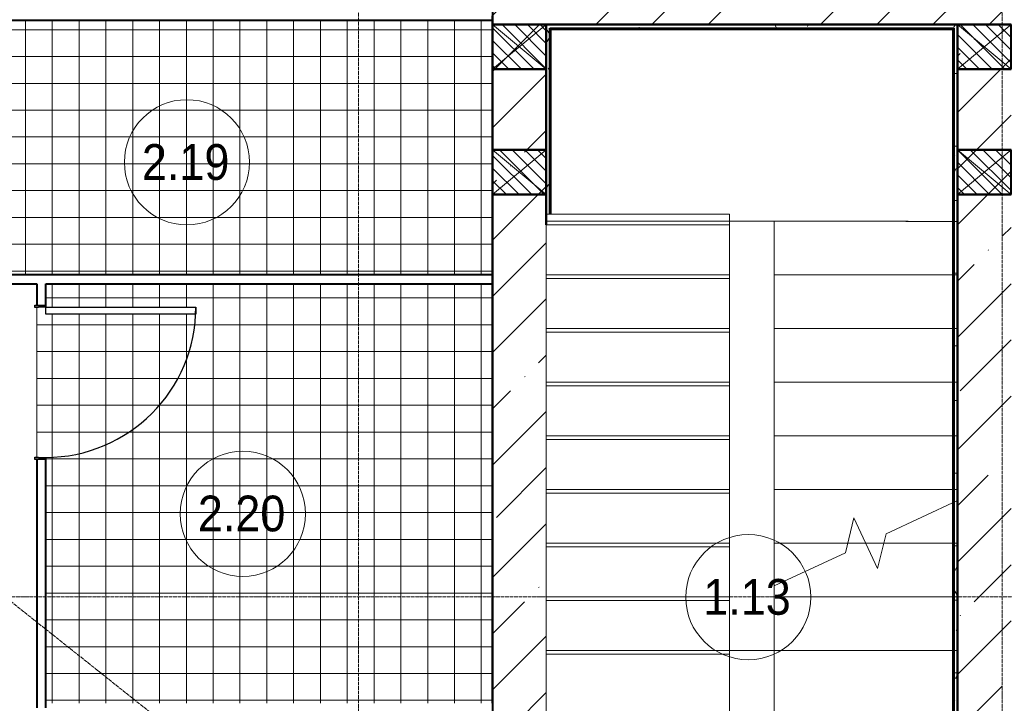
# Model space of a CAD drawing. Header units: millimetres. Extents: x -135639 to 224623, y -383017 to -59102.
# Tile 354 of 494: x 79918 to 85426, y -174616 to -170794. Entities that reach past the tile are written whole.
import ezdxf

# ---------------------------------------------------------------- set-up
doc = ezdxf.new("R2010")
doc.units = ezdxf.units.MM
for name, pattern in [('ADSK_Линия сетки', [25, 20, -2.5, 0, -2.5]), ('Линия сетки', [25, 20, -2.5, 0, -2.5]), ('Сверху', [3.96875, 2.38125, -1.5875]), ('Сверху_2_', [4.5, 3, -1.5]), ('Штрих_3_1_5_', [4.5, 3, -1.5])]:
    doc.linetypes.add(name, pattern=pattern)
for name, color, linetype, lineweight in [('A-000-M_MASS', 7, 'Continuous', 18), ('A-010-A_ROOM', 7, 'Continuous', 20), ('A-200-M_WALL', 7, 'Continuous', 18), ('A-200-M_WALL_EXT', 7, 'Continuous', 18), ('A-200-M_WALL_INT', 7, 'Continuous', 18), ('A-200-M_WALL_PAT', 7, 'Continuous', 40), ('A-242-M_STAIR', 7, 'Continuous', 18), ('A-242-MB_STAIR', 7, 'Сверху_2_', 18), ('A-314-M_WINDOW', 7, 'Continuous', 18), ('A-325-M_DOOR', 7, 'Continuous', 18), ('A-325-M_DOOR__FRAME', 7, 'Continuous', 30), ('A-325-M_DOOR_PANEL', 7, 'Continuous', 30), ('A-350-H_CEILING', 7, 'Continuous', 18), ('A-350-M_CEILING', 7, 'Continuous', 18), ('Z-030-M_GRID', 7, 'Continuous', 9), ('Z-060-M_DETAIL', 7, 'Continuous', 18)]:
    doc.layers.add(name, color=color, linetype=linetype, lineweight=lineweight)
doc.styles.add('Arial_2', font='arial.ttf', dxfattribs={"width": 0.9, "height": 400})
pattern_1 = [(0, (0, 0), (406.4, 101.6), [33.528, -271.272, 33.528, -271.272, -1625.6]), (0, (0, 0), (406.4, 101.6), [-609.6, 33.528, -576.072, 33.528, -271.272, -711.2]), (0, (0, 0), (406.4, 101.6), [-1524, 33.528, -169.672, 33.528, -474.472]), (120, (152.4, 50.8), (-291.18818, 301.15272), [33.528, -271.272, 33.528, -271.272, -1625.6]), (120, (152.4, 50.8), (-291.18818, 301.15272), [-609.6, 33.528, -576.072, 33.528, -271.272, -711.2]), (120, (152.4, 50.8), (-291.18818, 301.15272), [-1524, 33.528, -169.672, 33.528, -474.472]), (240, (203.2, 254), (-115.21182, -402.75272), [33.528, -271.272, 33.528, -271.272, -1625.6]), (240, (203.2, 254), (-115.21182, -402.75272), [-609.6, 33.528, -576.072, 33.528, -271.272, -711.2]), (240, (203.2, 254), (-115.21182, -402.75272), [-1524, 33.528, -169.672, 33.528, -474.472])]
pattern_2 = [(45, (0, 0), (-314.309, 314.309), []), (45, (314.3, 0), (-314.309, 314.309), [555.625, -111.125, 3.353, -107.772])]

# ---------------------------------------------------------------- blocks, each defined once
blk = doc.blocks.new('101_Дверь_Однопольная - _ПЧ_800х2000_ПХА_Пр-4230499-B1_-7_650_')
at = {"layer": 'A-325-M_DOOR', "color": 253, "lineweight": 30, "true_color": 0xaaaaaa}
for p, q in [((-431, 25), (-430, 25)), ((-431, -35), (-431, 25)), ((-430, 25), (-430, -35)), ((430, -35), (430, 25)), ((430, 25), (431, 25)), ((431, 25), (431, -35)), ((-430, -35), (-431, -35)), ((431, -35), (430, -35))]:
    blk.add_line(p, q, dxfattribs=at)
at = {"layer": 'A-325-M_DOOR__FRAME', "color": 253, "true_color": 0xaaaaaa}
for p, q in [((-430, 25), (-420, 25)), ((-430, -35), (-430, 25)), ((-420, 25), (-420, -15)), ((420, 25), (430, 25)), ((420, -15), (420, 25)), ((430, 25), (430, -35)), ((-419, -35), (-430, -35)), ((-420, -15), (-419, -15)), ((-419, -15), (-419, -35)), ((419, -15), (420, -15)), ((419, -35), (419, -15)), ((430, -35), (419, -35))]:
    blk.add_line(p, q, dxfattribs=at)
at = {"layer": 'A-325-M_DOOR_PANEL', "color": 253, "true_color": 0xaaaaaa}
for p, q in [((-420, 865), (-380, 865)), ((-420, 25), (-420, 865)), ((-380, 865), (-380, 25)), ((-380, 25), (-420, 25))]:
    blk.add_line(p, q, dxfattribs=at)
blk.add_arc((-420, 25), 840, 0, 90, dxfattribs=at)
blk = doc.blocks.new('135_SLK_GD_AR_rvt-1-B1_-7_650_')
at = {"layer": 'A-200-M_WALL_PAT', "lineweight": 9, "true_color": 0xaaaaaa}
h = blk.add_hatch(dxfattribs=at)
h.set_pattern_fill('FP_11', color=253, style=0, pattern_type=2)
h.set_pattern_definition(pattern_1)
h.paths.add_polyline_path([(92046.4, 21980), (93280, 21980), (93280, 22000), (91000, 22000), (91000, 21980), (91020, 21980)])
h = blk.add_hatch(dxfattribs=at)
h.set_pattern_fill('FP_11', color=253, style=0, pattern_type=2)
h.set_pattern_definition(pattern_1)
h.paths.add_polyline_path([(91020, 15920), (91020, 17037.5), (91000, 17037.5), (91000, 15920)])
h.paths.add_polyline_path([(91016.6, 20940), (91020, 20940), (91020, 21980), (91000, 21980), (91000, 20940)])
h = blk.add_hatch(dxfattribs=at)
h.set_pattern_fill('FP_11', color=253, style=0, pattern_type=2)
h.set_pattern_definition(pattern_1)
h.paths.add_polyline_path([(93280, 15920), (93300, 15920), (93300, 22000), (93280, 22000), (93280, 15925)])
at = {"layer": 'A-350-H_CEILING', "true_color": 0xaaaaaa}
h = blk.add_hatch(dxfattribs=at)
h.set_pattern_fill('FP_14', color=253, style=0, pattern_type=2)
h.set_pattern_definition([(0, (0, 0), (0, 150), []), (90, (0, 0), (-150, 9e-15), [])])
h.paths.add_polyline_path([(88200, 18205), (90700, 18205), (90700, 20550), (88200, 20550), (88200, 20420), (88150, 20419), (88150, 19581), (88200, 19580), (88200, 19112.5)])
h.paths.add_polyline_path([(88332.9, 20380), (88200, 20380), (88200, 20420), (89040, 20420), (89040, 20380)])
h.paths.add_polyline_path([(87130, 20600), (87130, 21440), (87170, 21440), (87170, 20600), (87131, 20600)])
h.paths.add_polyline_path([(87969, 20550), (87970, 20600), (90700, 20600), (90700, 22025), (87000, 22025), (87000, 20600), (87130, 20600), (87131, 20550), (87338.9, 20550)])
at = {"layer": 'A-200-M_WALL', "color": 253, "lineweight": 40, "true_color": 0xaaaaaa}
for p, q in [((91020, 21980), (93275, 21980)), ((91020, 21975), (91020, 21980)), ((93275, 21980), (93280, 21980)), ((93280, 21980), (93280, 15925)), ((91020, 20940), (91020, 21975))]:
    blk.add_line(p, q, dxfattribs=at)
at = {"layer": 'A-200-M_WALL_INT', "color": 253, "lineweight": 40, "true_color": 0xaaaaaa}
for p, q in [((90700, 22025), (90700, 22050)), ((86950, 22025), (90700, 22025)), ((90700, 22025), (90698, 22025)), ((90698, 22025), (90698, 18205)), ((90700, 22000), (90700, 22025)), ((90700, 21750), (90700, 22000)), ((93275, 22000), (91000, 22000)), ((91000, 22000), (91000, 21980)), ((91000, 21980), (91000, 21975)), ((93280, 22000), (93275, 22000)), ((93300, 22000), (93280, 22000)), ((93300, 21750), (93300, 22000)), ((91000, 21975), (91000, 21750)), ((91025, 21975), (93275, 21975)), ((91025, 20940), (91025, 21975)), ((93275, 21975), (93275, 15925)), ((90700, 21300), (90700, 21750)), ((91000, 21750), (91000, 21300)), ((93300, 21300), (93300, 21750)), ((90700, 21050), (90700, 21300)), ((91000, 21300), (91000, 21050)), ((93300, 21050), (93300, 21300)), ((90700, 18205), (90700, 21050)), ((91000, 21050), (91000, 20940)), ((93300, 15925), (93300, 21050)), ((91000, 20940), (91000, 20880)), ((90700, 20600), (87981, 20600)), ((90700, 20550), (90700, 20600)), ((87981, 20550), (88150, 20550)), ((88150, 20550), (88150, 20431)), ((88200, 20431), (88200, 20550)), ((88200, 20550), (90700, 20550)), ((88150, 19569), (88150, 18180)), ((88200, 18180), (88200, 19569))]:
    blk.add_line(p, q, dxfattribs=at)
at = {"layer": 'A-242-M_STAIR', "color": 253, "true_color": 0xaaaaaa}
for p, q in [((92025.2, 20900.1), (92275.2, 20900.1)), ((92025.2, 20900.1), (92025.2, 20600.1)), ((92275.2, 20900.1), (93275, 20900)), ((92275.2, 20600.1), (92275.2, 20900.1)), ((92025.2, 20600.1), (92025.2, 20300.1)), ((92275.2, 20300.1), (92275.2, 20600.1)), ((92275.2, 20600.1), (93275, 20600)), ((92025.2, 20300.1), (92025.1, 20000.1)), ((92275.1, 20000.1), (92275.2, 20300.1)), ((92275.2, 20300.1), (93275, 20300)), ((92025.1, 20000.1), (92025.1, 19700.1)), ((92275.1, 19700.1), (92275.1, 20000.1)), ((92275.1, 20000.1), (93275, 20000)), ((92025.1, 19700.1), (92025.1, 19400.1)), ((92275.1, 19400.1), (92275.1, 19700.1)), ((92275.1, 19700.1), (93275, 19700)), ((92025.1, 19400.1), (92025.1, 19100.1)), ((92275.1, 19100.1), (92275.1, 19400.1)), ((92275.1, 19400.1), (93275, 19400)), ((92025.1, 19100.1), (92025.1, 18800.1)), ((92275.1, 18861.1), (92275.1, 19100.1)), ((92275.1, 19100.1), (92687.1, 19100)), ((92687.1, 19100), (92787.6, 19100)), ((92787.6, 19100), (92888, 19100)), ((92888, 19100), (93275, 19100)), ((92275.1, 18800.1), (92275.1, 18861.1)), ((92025.1, 18800.1), (92025.1, 18500.1)), ((92275.1, 18500.1), (92275.1, 18800.1)), ((92275.1, 18800.1), (93275, 18800)), ((92025.1, 18500.1), (92025, 18200.1)), ((92275, 18200.1), (92275.1, 18500.1)), ((92275.1, 18500.1), (93275, 18500))]:
    blk.add_line(p, q, dxfattribs=at)
at = {"layer": 'A-242-M_STAIR', "color": 253, "linetype": 'Штрих_3_1_5_', "true_color": 0xaaaaaa}
for p, q in [((92275.2, 20900.1), (93275, 20900)), ((92275.2, 20600.1), (93275, 20600)), ((92275.2, 20300.1), (93275, 20300)), ((92275.1, 20000.1), (93275, 20000)), ((92275.1, 19700.1), (93275, 19700)), ((92275.1, 19400.1), (93275, 19400)), ((92275.1, 19100.1), (92687.1, 19100)), ((92687.1, 19100), (92787.6, 19100)), ((92787.6, 19100), (92888, 19100)), ((92888, 19100), (93275, 19100)), ((92275.1, 18800.1), (93275, 18800)), ((92275.1, 18500.1), (93275, 18500))]:
    blk.add_line(p, q, dxfattribs=at)
at = {"layer": 'A-242-MB_STAIR', "color": 253, "linetype": 'Сверху', "true_color": 0xaaaaaa}
for p, q in [((91000.2, 22000.1), (91000.2, 20900.2)), ((93300.2, 22000), (91000.2, 22000.1)), ((91000.2, 22000.1), (91000.2, 20900.2)), ((93300.2, 22000), (91000.2, 22000.1)), ((93300.2, 20900), (93300.2, 22000)), ((93300.2, 20900), (93300.2, 22000)), ((91000.2, 20900.1), (91000, 17300.1)), ((91000.2, 20900.1), (91000.1, 18500.1)), ((92025.2, 20900.1), (91000.2, 20900.1)), ((92025.2, 20900.1), (91000.2, 20900.1)), ((92025.2, 20900.1), (91000.2, 20900.1)), ((92025.2, 20900.1), (91000.2, 20900.1)), ((92025.2, 20900.1), (92025, 17300.1)), ((92025.2, 20900.1), (92025.1, 18500.1)), ((92025.2, 20900.1), (92275.2, 20900.1)), ((92025.2, 20900.1), (92275.2, 20900.1)), ((92275, 17300.1), (92275.2, 20900.1)), ((92275.1, 18861.1), (92275.2, 20900.1)), ((92275.2, 20900.1), (93300.2, 20900)), ((92275.2, 20900.1), (93300.2, 20900)), ((92275.2, 20900.1), (93300.2, 20900)), ((92275.2, 20900.1), (93300.2, 20900)), ((93300, 17300), (93300.2, 20900)), ((93300.1, 19400), (93300.2, 20900)), ((92025.2, 20600.1), (91000.2, 20600.1)), ((92025.2, 20600.1), (91000.2, 20600.1)), ((92025.2, 20600.1), (91000.2, 20600.1)), ((92025.2, 20600.1), (91000.2, 20600.1)), ((92275.2, 20600.1), (93300.2, 20600)), ((92275.2, 20600.1), (93300.2, 20600)), ((92275.2, 20600.1), (93300.2, 20600)), ((92275.2, 20600.1), (93300.2, 20600)), ((92025.2, 20300.1), (91000.2, 20300.1)), ((92025.2, 20300.1), (91000.2, 20300.1)), ((92025.2, 20300.1), (91000.2, 20300.1)), ((92025.2, 20300.1), (91000.2, 20300.1)), ((92275.2, 20300.1), (93300.2, 20300)), ((92275.2, 20300.1), (93300.2, 20300)), ((92275.2, 20300.1), (93300.2, 20300)), ((92275.2, 20300.1), (93300.2, 20300)), ((92025.1, 20000.1), (91000.1, 20000.1)), ((92025.1, 20000.1), (91000.1, 20000.1)), ((92025.1, 20000.1), (91000.1, 20000.1)), ((92025.1, 20000.1), (91000.1, 20000.1)), ((92275.1, 20000.1), (93300.1, 20000)), ((92275.1, 20000.1), (93300.1, 20000)), ((92275.1, 20000.1), (93300.1, 20000)), ((92275.1, 20000.1), (93300.1, 20000)), ((92025.1, 19700.1), (91000.1, 19700.1)), ((92025.1, 19700.1), (91000.1, 19700.1)), ((92025.1, 19700.1), (91000.1, 19700.1)), ((92025.1, 19700.1), (91000.1, 19700.1)), ((92275.1, 19700.1), (93300.1, 19700)), ((92275.1, 19700.1), (93300.1, 19700)), ((92275.1, 19700.1), (93300.1, 19700)), ((92275.1, 19700.1), (93300.1, 19700)), ((92025.1, 19400.1), (91000.1, 19400.1)), ((92025.1, 19400.1), (91000.1, 19400.1)), ((92025.1, 19400.1), (91000.1, 19400.1)), ((92025.1, 19400.1), (91000.1, 19400.1)), ((92275.1, 19400.1), (93300.1, 19400)), ((92275.1, 19400.1), (93300.1, 19400)), ((92275.1, 19400.1), (93300.1, 19400)), ((92275.1, 19400.1), (93300.1, 19400)), ((92025.1, 19100.1), (91000.1, 19100.1)), ((92025.1, 19100.1), (91000.1, 19100.1)), ((92025.1, 19100.1), (91000.1, 19100.1)), ((92025.1, 19100.1), (91000.1, 19100.1)), ((92275.1, 19100.1), (93300.1, 19100)), ((92275.1, 19100.1), (92687.1, 19100)), ((92275.1, 19100.1), (93300.1, 19100)), ((92275.1, 19100.1), (92687.1, 19100)), ((92787.6, 19100), (92888, 19100)), ((92787.6, 19100), (92888, 19100)), ((92025.1, 18800.1), (91000.1, 18800.1)), ((92025.1, 18800.1), (91000.1, 18800.1)), ((92025.1, 18800.1), (91000.1, 18800.1)), ((92025.1, 18800.1), (91000.1, 18800.1)), ((92275.1, 18800.1), (93300.1, 18800)), ((92275.1, 18800.1), (93300.1, 18800)), ((91000.1, 18500.1), (90999.9, 15900.1)), ((92025.1, 18500.1), (91000.1, 18500.1)), ((92025.1, 18500.1), (91000.1, 18500.1)), ((92025.1, 18500.1), (91000.1, 18500.1)), ((92025.1, 18500.1), (91000.1, 18500.1)), ((93300.2, 18500), (92025.1, 18500.1)), ((92275.1, 18500.1), (93300.1, 18500)), ((92275.1, 18500.1), (93300.1, 18500)), ((93299.9, 15500), (93300.2, 18500))]:
    blk.add_line(p, q, dxfattribs=at)
at = {"layer": 'A-242-MB_STAIR', "color": 253, "linetype": 'Continuous', "true_color": 0xaaaaaa}
for p, q in [((93300.1, 19339), (92900.9, 19152.8)), ((92721.6, 19241.6), (92674.3, 19047.2)), ((92853.6, 18958.4), (92721.6, 19241.6)), ((92900.9, 19152.8), (92853.6, 18958.4)), ((92674.3, 19047.2), (92275.1, 18861.1))]:
    blk.add_line(p, q, dxfattribs=at)
at = {"layer": 'A-350-M_CEILING', "color": 253, "true_color": 0xaaaaaa}
blk.add_line((88150, 20419), (88150, 19581), dxfattribs=at)
at = {"layer": 'A-325-M_DOOR', "color": 253, "lineweight": 18, "true_color": 0xaaaaaa, "rotation": 269.9999999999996}
blk.add_blockref('101_Дверь_Однопольная - _ПЧ_800х2000_ПХА_Пр-4230499-B1_-7_650_', (88175, 20000), dxfattribs=at)
blk = doc.blocks.new('231_Отверстие прямоуг _Окно_Стена_ - Ниша под балку-1225472-B1_-7_650_')
at = {"layer": 'Z-060-M_DETAIL', "lineweight": 9, "true_color": 0xaaaaaa}
h = blk.add_hatch(dxfattribs=at)
h.set_pattern_fill('FP_243', color=253, style=0, pattern_type=2)
h.set_pattern_definition([(45, (-21050, 93450), (-35.35534, 35.35534), [])])
h.paths.add_polyline_path([(0, -150), (250, -150), (250, 150), (0, 150)])
at = {"layer": 'Z-060-M_DETAIL', "color": 253, "lineweight": 50, "true_color": 0xaaaaaa}
for p, q in [((0, -150), (0, 150)), ((0, 150), (250, 150)), ((250, 150), (250, -150)), ((250, -150), (0, -150))]:
    blk.add_line(p, q, dxfattribs=at)
at = {"layer": 'Z-060-M_DETAIL', "color": 253, "true_color": 0xaaaaaa}
for p, q in [((0, 150), (0, -150)), ((250, 150), (0, 150)), ((250, 150), (0, -150)), ((0, 150), (250, -150)), ((250, 150), (0, 150)), ((0, 150), (0, -150)), ((250, 150), (250, -150)), ((250, -150), (250, 150)), ((0, -150), (250, -150)), ((0, -150), (250, -150))]:
    blk.add_line(p, q, dxfattribs=at)
at = {"layer": 'Z-060-M_DETAIL', "color": 253, "lineweight": 9, "true_color": 0xaaaaaa}
for p, q in [((183.3, 150), (0, 150)), ((250, 150), (183.3, 150)), ((0, -150), (66.7, -150)), ((66.7, -150), (250, -150))]:
    blk.add_line(p, q, dxfattribs=at)
blk = doc.blocks.new('231_Отверстие прямоуг _Окно_Стена_ - Ниша под балку-V332-B1_-7_650_')
at = {"layer": 'Z-060-M_DETAIL', "lineweight": 9, "true_color": 0xaaaaaa}
h = blk.add_hatch(dxfattribs=at)
h.set_pattern_fill('FP_244', color=253, style=0, pattern_type=2)
h.set_pattern_definition([(45, (-21750, 93450), (-35.35534, 35.35534), [])])
h.paths.add_polyline_path([(0, -150), (250, -150), (250, 150), (0, 150)])
at = {"layer": 'Z-060-M_DETAIL', "color": 253, "lineweight": 50, "true_color": 0xaaaaaa}
for p, q in [((0, -150), (0, 150)), ((0, 150), (250, 150)), ((250, 150), (250, -150)), ((250, -150), (0, -150))]:
    blk.add_line(p, q, dxfattribs=at)
at = {"layer": 'Z-060-M_DETAIL', "color": 253, "true_color": 0xaaaaaa}
for p, q in [((0, 150), (0, -150)), ((250, 150), (0, 150)), ((250, 150), (0, -150)), ((0, 150), (250, -150)), ((250, 150), (0, 150)), ((0, 150), (0, -150)), ((250, 150), (250, -150)), ((250, -150), (250, 150)), ((0, -150), (250, -150)), ((0, -150), (250, -150))]:
    blk.add_line(p, q, dxfattribs=at)
at = {"layer": 'Z-060-M_DETAIL', "color": 253, "lineweight": 9, "true_color": 0xaaaaaa}
for p, q in [((183.3, 150), (0, 150)), ((250, 150), (183.3, 150)), ((0, -150), (66.7, -150)), ((66.7, -150), (250, -150))]:
    blk.add_line(p, q, dxfattribs=at)
blk = doc.blocks.new('231_Отверстие прямоуг _Окно_Стена_ - Ниша под балку-V333-B1_-7_650_')
at = {"layer": 'Z-060-M_DETAIL', "lineweight": 9, "true_color": 0xaaaaaa}
h = blk.add_hatch(dxfattribs=at)
h.set_pattern_fill('FP_245', color=253, style=0, pattern_type=2)
h.set_pattern_definition([(45, (-21750, 90850), (-35.35534, 35.35534), [])])
h.paths.add_polyline_path([(0, -150), (250, -150), (250, 150), (0, 150)])
at = {"layer": 'Z-060-M_DETAIL', "color": 253, "lineweight": 50, "true_color": 0xaaaaaa}
for p, q in [((0, -150), (0, 150)), ((0, 150), (250, 150)), ((250, 150), (250, -150)), ((250, -150), (0, -150))]:
    blk.add_line(p, q, dxfattribs=at)
at = {"layer": 'Z-060-M_DETAIL', "color": 253, "true_color": 0xaaaaaa}
for p, q in [((0, 150), (0, -150)), ((250, 150), (0, 150)), ((250, 150), (0, -150)), ((0, 150), (250, -150)), ((250, 150), (0, 150)), ((0, 150), (0, -150)), ((250, 150), (250, -150)), ((250, -150), (250, 150)), ((0, -150), (250, -150)), ((0, -150), (250, -150))]:
    blk.add_line(p, q, dxfattribs=at)
at = {"layer": 'Z-060-M_DETAIL', "color": 253, "lineweight": 9, "true_color": 0xaaaaaa}
for p, q in [((183.3, 150), (0, 150)), ((250, 150), (183.3, 150)), ((0, -150), (66.7, -150)), ((66.7, -150), (250, -150))]:
    blk.add_line(p, q, dxfattribs=at)
blk = doc.blocks.new('231_Отверстие прямоуг _Окно_Стена_ - Ниша под балку-V334-B1_-7_650_')
at = {"layer": 'Z-060-M_DETAIL', "lineweight": 9, "true_color": 0xaaaaaa}
h = blk.add_hatch(dxfattribs=at)
h.set_pattern_fill('FP_246', color=253, style=0, pattern_type=2)
h.set_pattern_definition([(45, (-21050, 90850), (-35.35534, 35.35534), [])])
h.paths.add_polyline_path([(0, -150), (250, -150), (250, 150), (0, 150)])
at = {"layer": 'Z-060-M_DETAIL', "color": 253, "lineweight": 50, "true_color": 0xaaaaaa}
for p, q in [((0, -150), (0, 150)), ((0, 150), (250, 150)), ((250, 150), (250, -150)), ((250, -150), (0, -150))]:
    blk.add_line(p, q, dxfattribs=at)
at = {"layer": 'Z-060-M_DETAIL', "color": 253, "true_color": 0xaaaaaa}
for p, q in [((0, 150), (0, -150)), ((250, 150), (0, 150)), ((250, 150), (0, -150)), ((0, 150), (250, -150)), ((250, 150), (0, 150)), ((0, 150), (0, -150)), ((250, 150), (250, -150)), ((250, -150), (250, 150)), ((0, -150), (250, -150)), ((0, -150), (250, -150))]:
    blk.add_line(p, q, dxfattribs=at)
at = {"layer": 'Z-060-M_DETAIL', "color": 253, "lineweight": 9, "true_color": 0xaaaaaa}
for p, q in [((183.3, 150), (0, 150)), ((250, 150), (183.3, 150)), ((0, -150), (66.7, -150)), ((66.7, -150), (250, -150))]:
    blk.add_line(p, q, dxfattribs=at)
blk = doc.blocks.new('135_SLK_K4_KR_rvt-1-B1_-7_650_')
at = {"layer": 'A-200-M_WALL_PAT', "lineweight": 9, "true_color": 0xaaaaaa}
h = blk.add_hatch(dxfattribs=at)
h.set_pattern_fill('FP_20', color=253, style=0, pattern_type=2)
h.set_pattern_definition(pattern_2)
h.paths.add_polyline_path([(93300, 22000), (93600, 22000), (93600, 25550), (93300, 25550), (93300, 22000)])
h = blk.add_hatch(dxfattribs=at)
h.set_pattern_fill('FP_20', color=253, style=0, pattern_type=2)
h.set_pattern_definition(pattern_2)
h.paths.add_polyline_path([(93300, 22000), (93300, 22300), (90700, 22300), (90700, 22000), (92046.4, 22000)])
h = blk.add_hatch(dxfattribs=at)
h.set_pattern_fill('FP_20', color=253, style=0, pattern_type=2)
h.set_pattern_definition(pattern_2)
h.paths.add_polyline_path([(90700, 15600), (91000, 15600), (91000, 22000), (90700, 22000), (90700, 15786)])
h = blk.add_hatch(dxfattribs=at)
h.set_pattern_fill('FP_20', color=253, style=0, pattern_type=2)
h.set_pattern_definition(pattern_2)
h.paths.add_polyline_path([(93600, 17950), (93600, 22000), (93300, 22000), (93300, 17950)])
at = {"layer": 'A-000-M_MASS', "color": 253, "true_color": 0xaaaaaa}
for p, q in [((91000, 20880), (91000, 20940)), ((91000, 20940), (92025, 20940)), ((92025, 20940), (92025, 20880)), ((92025, 20880), (91000, 20880)), ((91000, 20880), (91000, 20580)), ((92025, 20580), (92025, 20880)), ((92025, 20580), (91000, 20580)), ((91000, 20580), (91000, 20280)), ((92025, 20580), (92025, 20280)), ((92025, 20280), (91000, 20280)), ((91000, 20280), (91000, 19980)), ((92025, 20280), (92025, 19980)), ((92025, 19980), (91000, 19980)), ((91000, 19980), (91000, 19680)), ((92025, 19980), (92025, 19680)), ((92025, 19680), (91000, 19680)), ((91000, 19680), (91000, 19380)), ((92025, 19680), (92025, 19380)), ((92025, 19380), (91000, 19380)), ((91000, 19380), (91000, 19080)), ((92025, 19380), (92025, 19080)), ((92025, 19080), (91000, 19080)), ((91000, 19080), (91000, 18780)), ((92025, 19080), (92025, 18780)), ((92025, 18780), (91000, 18780)), ((91000, 18780), (91000, 18480)), ((92025, 18780), (92025, 18480)), ((92025, 18480), (91000, 18480)), ((91000, 18480), (91000, 18180)), ((92025, 18480), (92025, 18180))]:
    blk.add_line(p, q, dxfattribs=at)
at = {"layer": 'A-200-M_WALL_EXT', "color": 253, "lineweight": 40, "true_color": 0xaaaaaa}
for p, q in [((90700, 22300), (90700, 22000)), ((90700, 22000), (90700, 21750)), ((91000, 22000), (93300, 22000)), ((91000, 21750), (91000, 22000)), ((93300, 22000), (93300, 21750)), ((90700, 21750), (90700, 21300)), ((91000, 21300), (91000, 21750)), ((93300, 21750), (93300, 21300)), ((90700, 21300), (90700, 21050)), ((91000, 21050), (91000, 21300)), ((93300, 21300), (93300, 21050)), ((90700, 21050), (90700, 15600)), ((91000, 20940), (91000, 21050)), ((93300, 21050), (93300, 17950)), ((91000, 20880), (91000, 20940))]:
    blk.add_line(p, q, dxfattribs=at)
at = {"layer": 'A-314-M_WINDOW', "color": 253, "lineweight": 18, "true_color": 0xaaaaaa, "rotation": 89.99999999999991}
for name, p in [('231_Отверстие прямоуг _Окно_Стена_ - Ниша под балку-V333-B1_-7_650_', (90850, 21750)), ('231_Отверстие прямоуг _Окно_Стена_ - Ниша под балку-V332-B1_-7_650_', (93450, 21750)), ('231_Отверстие прямоуг _Окно_Стена_ - Ниша под балку-V334-B1_-7_650_', (90850, 21050)), ('231_Отверстие прямоуг _Окно_Стена_ - Ниша под балку-1225472-B1_-7_650_', (93450, 21050))]:
    blk.add_blockref(name, p, dxfattribs=at)
blk = doc.blocks.new('050_Марка_Помещение - Номер-620969-B1_-7_650_')
at = {"layer": 'A-010-A_ROOM', "color": 253, "true_color": 0xaaaaaa}
blk.add_circle((0, 0), 3.5, dxfattribs=at)
blk = doc.blocks.new('-1 эт')
at = {"layer": 'Z-030-M_GRID', "color": 253, "linetype": 'Линия сетки', "true_color": 0xaaaaaa}
for p, q in [((89950, -19695.6), (89950, 133719.9)), ((93550, -19695.4), (93550, 133719.9)), ((155950.3, 18800), (-3679.5, 18800))]:
    blk.add_line(p, q, dxfattribs=at)
at = {"layer": 'Z-030-M_GRID', "color": 254, "linetype": 'ADSK_Линия сетки', "true_color": 0xd4d4d4}
blk.add_line((86863.5, 19682.8), (107597.6, 3190.2), dxfattribs=at)
at = {"lineweight": 5}
for name in ['135_SLK_GD_AR_rvt-1-B1_-7_650_', '135_SLK_K4_KR_rvt-1-B1_-7_650_']:
    blk.add_blockref(name, (0, 0), dxfattribs=at)
at = {"layer": 'A-010-A_ROOM', "color": 253, "true_color": 0xaaaaaa, "xscale": 99.99999999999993, "yscale": 99.99999999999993, "zscale": 99.99999999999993}
for p in [(88990.1, 21230.1), (89302.9, 19264.7), (92130.4, 18798.4)]:
    blk.add_blockref('050_Марка_Помещение - Номер-620969-B1_-7_650_', p, dxfattribs=at)
at = {"layer": 'A-010-A_ROOM', "color": 253, "lineweight": 9, "true_color": 0xaaaaaa, "char_height": 200, "width": 606.076, "attachment_point": 1, "style": 'Arial_2'}
for s, insert in [('2.19', (88738.3, 21331.8)), ('2.20', (89051.2, 19366.4)), ('1.13', (91878.6, 18900.1))]:
    blk.add_mtext(s, dxfattribs=dict(at, insert=insert))

msp = doc.modelspace()

# ---------------------------------------------------------------- block references
msp.add_blockref('-1 эт', (-8136.8, -192821.5))

doc.saveas('drawing.dxf')
